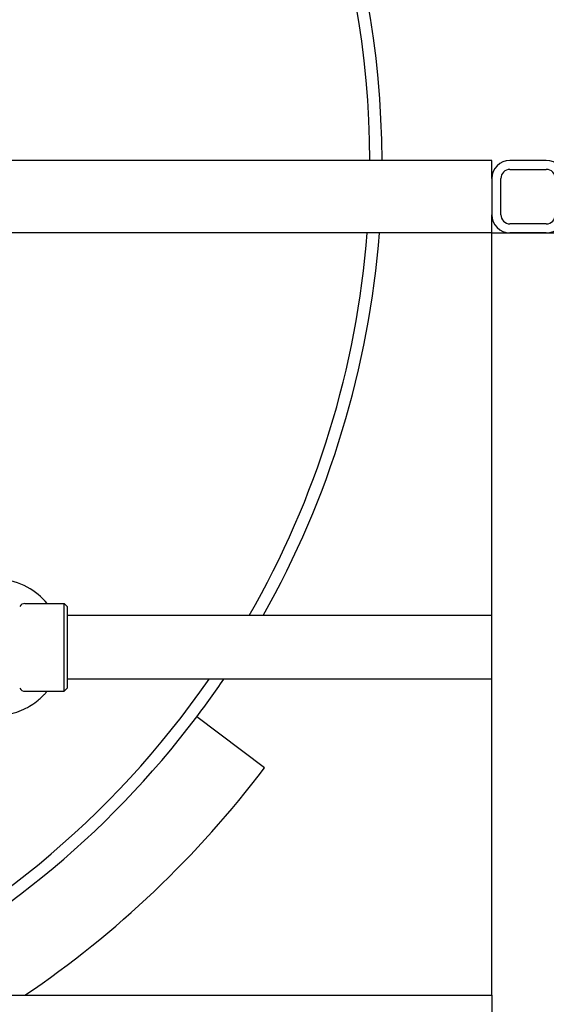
# Model space of a CAD drawing. Header units: inches. Extents: x 24 to 1128, y -94 to 748.
# Tile 417 of 546: x 960 to 971, y 251 to 271. Entities that reach past the tile are written whole.
import ezdxf

# ---------------------------------------------------------------- set-up
doc = ezdxf.new("R2010")
doc.units = ezdxf.units.IN
doc.header["$LTSCALE"] = 32
doc.header["$MEASUREMENT"] = 0
doc.layers.add('Visible (ANSI)', color=7, linetype='Continuous', lineweight=30)

msp = doc.modelspace()

# ---------------------------------------------------------------- linework, layer by layer
at = {"layer": 'Visible (ANSI)'}
for p, q in [((969.45916, 268.12537), (903.20916, 268.12537)), ((969.45916, 267.75037), (969.45916, 268.12537)), ((970.58416, 268.12537), (969.83416, 268.12537)), ((969.83416, 267.93787), (970.58416, 267.93787)), ((969.45916, 267.75037), (969.45916, 267.00037)), ((969.45916, 267.75037), (969.45916, 267.00037)), ((969.64666, 267.00037), (969.64666, 267.75037)), ((969.45916, 266.62537), (969.45916, 267.00037)), ((970.58416, 266.81287), (969.83416, 266.81287)), ((969.45916, 266.62537), (903.95916, 266.62537)), ((969.45916, 250.87537), (969.45916, 266.62537)), ((969.45916, 266.62537), (969.83416, 266.62537)), ((970.58416, 266.62537), (969.83416, 266.62537)), ((969.83416, 266.62537), (970.58416, 266.62537)), ((970.58416, 266.62537), (970.95916, 266.62537)), ((959.81666, 258.96912), (960.62916, 258.96912)), ((960.69166, 258.90662), (960.62916, 258.96912)), ((960.62916, 257.15662), (960.62916, 258.96912)), ((960.69166, 258.90662), (960.69166, 257.21912)), ((969.45916, 258.72037), (960.69166, 258.72037)), ((969.45916, 257.40537), (960.69166, 257.40537)), ((959.81666, 257.15662), (960.62916, 257.15662)), ((960.69166, 257.21912), (960.62916, 257.15662)), ((964.76335, 255.57521), (963.36574, 256.62839)), ((903.95916, 250.87537), (969.45916, 250.87537)), ((969.45916, 250.87537), (969.45916, 250.50037))]:
    msp.add_line(p, q, dxfattribs=at)
for centre, radius, start, end in [((948.19166, 268.06287), 19, 0.188473, 79.414979), ((948.19166, 268.06287), 19, 0.188473, 79.414979), ((948.19166, 268.06287), 18.75, 0.190986, 78.47949), ((969.83416, 267.75037), 0.375, 90, 180), ((969.83416, 267.75037), 0.1875, 90, 180), ((970.58416, 267.75037), 0.375, 0, 90), ((970.58416, 267.75037), 0.1875, 0, 90), ((969.83416, 267.00037), 0.375, 180, 270), ((969.83416, 267.00037), 0.1875, 180, 270), ((970.58416, 267.00037), 0.375, 270, 0), ((970.58416, 267.00037), 0.1875, 270, 0), ((948.19166, 268.06287), 18.75, 330.11461, 355.603009), ((948.19166, 268.06287), 19, 330.546928, 355.660976), ((948.19166, 268.06287), 19, 330.546928, 355.660976), ((959.81666, 258.84412), 0.125, 90, 150), ((948.19166, 268.06287), 18.75, 293.556464, 325.361272), ((948.19166, 268.06287), 19, 323, 325.880481), ((948.19166, 268.06287), 19, 323, 325.880481), ((959.81666, 257.28162), 0.125, 210, 270), ((948.19166, 268.06287), 19, 295.229829, 323), ((948.19166, 268.06287), 20.75, 304.074144, 323)]:
    msp.add_arc(centre, radius, start, end, dxfattribs=at)
for points, knots in [([(960.27562, 258.96913), (960.16238, 259.10459), (960.02342, 259.21922), (959.69548, 259.3968), (959.50436, 259.45574), (959.14532, 259.48362), (958.98415, 259.47016), (958.66791, 259.38512), (958.51619, 259.31531), (958.3315, 259.18521), (958.28689, 259.14958), (958.21927, 259.08848), (958.19491, 259.06483), (958.15094, 259.01893), (958.13114, 258.99692), (958.08889, 258.94687), (958.0668, 258.91859), (958.00751, 258.8364), (957.97308, 258.78089), (957.90519, 258.65253), (957.8741, 258.57913), (957.80746, 258.37646), (957.78475, 258.24601), (957.77377, 257.95972), (957.79418, 257.80677), (957.8765, 257.52733), (957.9361, 257.40074), (958.0731, 257.19232), (958.14564, 257.10664), (958.22653, 257.03098)], [12.04455451, 12.04455451, 12.04455451, 12.04455451, 13.67535493, 13.67535493, 15.40871244, 15.40871244, 16.73618609, 16.73618609, 18.04210886, 18.04210886, 18.48122711, 18.48122711, 18.74145007, 18.74145007, 18.96813324, 18.96813324, 19.24316375, 19.24316375, 19.74575962, 19.74575962, 20.3666608, 20.3666608, 21.425386, 21.425386, 22.71682713, 22.71682713, 23.94593983, 23.94593983, 24.96482072, 24.96482072, 24.96482072, 24.96482072]), ([(958.33636, 256.93827), (958.48859, 256.82249), (958.66376, 256.73804), (959.02457, 256.64867), (959.20951, 256.63748), (959.52989, 256.68447), (959.66416, 256.72362), (959.8973, 256.83348), (959.99641, 256.8955), (960.11799, 256.99532), (960.14683, 257.02103), (960.19172, 257.06451), (960.20837, 257.08148), (960.2393, 257.11462), (960.25364, 257.1307), (960.27029, 257.15027), (960.27297, 257.15344), (960.27563, 257.15662)], [0.29776538, 0.29776538, 0.29776538, 0.29776538, 2.06375371, 2.06375371, 3.68353001, 3.68353001, 4.8360373, 4.8360373, 5.75387153, 5.75387153, 6.05141051, 6.05141051, 6.23382262, 6.23382262, 6.39905005, 6.39905005, 6.43088976, 6.43088976, 6.43088976, 6.43088976])]:
    msp.add_open_spline(points, degree=3, knots=knots, dxfattribs=at)

doc.saveas('drawing.dxf')
